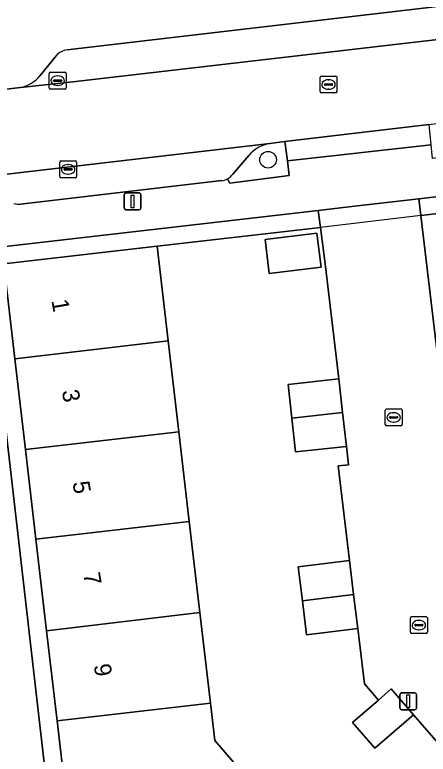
# Model space of a CAD drawing. Extents: x 160377 to 161131, y 383938 to 384853.
# Drawn here: x 160560.31 to 160584.78, y 384700.77 to 384744.58 of the extents above; entities that cross this region are included whole.
import ezdxf

# ---------------------------------------------------------------- set-up
doc = ezdxf.new("R2010")
doc.units = 0
for name, color, linetype in [('IMGEO_Boom', 7, 'Continuous'), ('IMGEO_Erf', 7, 'Continuous'), ('IMGEO_Groenvoorziening', 7, 'Continuous'), ('IMGEO_Hek', 7, 'Continuous'), ('IMGEO_Kolk', 7, 'Continuous'), ('IMGEO_Lichtmast', 7, 'Continuous'), ('IMGEO_Muur', 7, 'Continuous'), ('IMGEO_Pand', 7, 'Continuous'), ('IMGEO_Pand_nummerreeks', 7, 'Continuous'), ('IMGEO_Parkeervlak_open', 7, 'Continuous'), ('IMGEO_Rijbaan_lokaal_open', 7, 'Continuous'), ('IMGEO_Rioolput', 7, 'Continuous'), ('IMGEO_Voetgangersgebied_open', 7, 'Continuous'), ('IMGEO_Voetpad_open', 7, 'Continuous')]:
    doc.layers.add(name, color=color, linetype=linetype)

msp = doc.modelspace()

# ---------------------------------------------------------------- linework, layer by layer
at = {"layer": 'IMGEO_Boom'}
msp.add_circle((160575.306, 384735.988), 0.489, dxfattribs=at)
at = {"layer": 'IMGEO_Erf'}
for points in [[(160617.943, 384737.619), (160584.233, 384733.678), (160584.35, 384732.688), (160590.23, 384733.373)], [(160588.376, 384697.972), (160583.919, 384703.106), (160581.629, 384701.123), (160580.307, 384702.65), (160581.841, 384703.978), (160581.013, 384704.935), (160580.612, 384708.217), (160577.586, 384707.848), (160577.341, 384709.863), (160577.095, 384711.878), (160580.121, 384712.247), (160579.463, 384717.848), (160580.06, 384717.913), (160579.939, 384719.007), (160576.934, 384718.676), (160576.714, 384720.678), (160576.493, 384722.681), (160579.498, 384723.012), (160578.706, 384729.67), (160578.409, 384731.972), (160568.738, 384730.872), (160569.394, 384725.254), (160570.021, 384719.875), (160570.642, 384714.554), (160571.27, 384709.17), (160571.896, 384703.803), (160572.155, 384701.587), (160575.1, 384698.175)]]:
    msp.add_lwpolyline(points, dxfattribs=at)
for points in [[(160578.409, 384731.972), (160578.278, 384732.985), (160558.529, 384730.702), (160562.379, 384697.339), (160588.75, 384666.794), (160589.574, 384667.505), (160585.888, 384671.766), (160582.367, 384675.837), (160578.806, 384679.955), (160575.265, 384684.05), (160571.733, 384688.134), (160568.199, 384692.221), (160563.389, 384697.783), (160562.81, 384702.752), (160562.19, 384708.08), (160561.559, 384713.503), (160560.94, 384718.825), (160560.315, 384724.192), (160559.661, 384729.813), (160568.738, 384730.872)], [(160575.377, 384729.247), (160575.134, 384731.273), (160578.197, 384731.64), (160578.44, 384729.615)]]:
    msp.add_lwpolyline(points, close=True, dxfattribs=at)
at = {"layer": 'IMGEO_Groenvoorziening'}
for points in [[(160576.457, 384735.92), (160576.301, 384737.064), (160575.414, 384736.958)], [(160572.894, 384734.851), (160573.04, 384734.6), (160576.547, 384735.047), (160576.457, 384735.92)], [(160574.161, 384736.24), (160573.215, 384735.127), (160573.149, 384735.049)]]:
    msp.add_lwpolyline(points, dxfattribs=at)
for centre, radius, start, end in [((160575.814, 384734.807), 2.188, 100.5438, 139.0838), ((160572.451, 384735.685), 0.944, 297.9842, 317.6724)]:
    msp.add_arc(centre, radius, start, end, dxfattribs=at)
at = {"layer": 'IMGEO_Hek'}
msp.add_lwpolyline([(160584.35, 384732.688), (160578.409, 384731.972)], dxfattribs=at)
at = {"layer": 'IMGEO_Kolk'}
for p, q in [((160562.348, 384740.248), (160562.348, 384741.1)), ((160562.423, 384741.174), (160563.275, 384741.174)), ((160563.349, 384741.1), (160563.349, 384740.248)), ((160562.607, 384740.668), (160562.607, 384740.68)), ((160563.045, 384740.631), (160562.647, 384740.631)), ((160562.65, 384740.717), (160563.048, 384740.717)), ((160562.836, 384740.954), (160562.861, 384740.954)), ((160563.091, 384740.68), (160563.091, 384740.668)), ((160562.859, 384740.394), (160562.834, 384740.394)), ((160563.275, 384740.174), (160562.423, 384740.174)), ((160562.968, 384734.993), (160562.968, 384735.845)), ((160563.043, 384735.919), (160563.895, 384735.919)), ((160563.969, 384735.845), (160563.969, 384734.993)), ((160563.227, 384735.413), (160563.227, 384735.425)), ((160563.665, 384735.376), (160563.267, 384735.376)), ((160563.27, 384735.462), (160563.668, 384735.462)), ((160563.456, 384735.699), (160563.481, 384735.699)), ((160563.711, 384735.425), (160563.711, 384735.413)), ((160563.479, 384735.139), (160563.454, 384735.139)), ((160563.895, 384734.919), (160563.043, 384734.919)), ((160582.244, 384720.296), (160582.244, 384721.148)), ((160582.319, 384721.222), (160583.171, 384721.222)), ((160582.732, 384721.002), (160582.757, 384721.002)), ((160583.245, 384721.148), (160583.245, 384720.296)), ((160582.503, 384720.716), (160582.503, 384720.728)), ((160582.941, 384720.679), (160582.543, 384720.679)), ((160582.546, 384720.765), (160582.944, 384720.765)), ((160582.987, 384720.728), (160582.987, 384720.716)), ((160583.171, 384720.222), (160582.319, 384720.222)), ((160582.755, 384720.442), (160582.73, 384720.442)), ((160583.732, 384707.993), (160583.732, 384708.845)), ((160583.807, 384708.919), (160584.659, 384708.919)), ((160584.22, 384708.699), (160584.245, 384708.699)), ((160584.733, 384708.845), (160584.733, 384707.993)), ((160583.991, 384708.413), (160583.991, 384708.425)), ((160584.429, 384708.376), (160584.031, 384708.376)), ((160584.034, 384708.462), (160584.432, 384708.462)), ((160584.475, 384708.425), (160584.475, 384708.413)), ((160584.659, 384707.919), (160583.807, 384707.919)), ((160584.243, 384708.139), (160584.218, 384708.139))]:
    msp.add_line(p, q, dxfattribs=at)
for points in [[(160562.348, 384740.248), (160562.348, 384741.1)], [(160562.423, 384741.174), (160563.275, 384741.174)], [(160563.349, 384741.1), (160563.349, 384740.248)], [(160563.275, 384740.174), (160562.423, 384740.174)], [(160562.968, 384734.993), (160562.968, 384735.845)], [(160563.043, 384735.919), (160563.895, 384735.919)], [(160563.969, 384735.845), (160563.969, 384734.993)], [(160563.895, 384734.919), (160563.043, 384734.919)], [(160582.244, 384720.296), (160582.244, 384721.148)], [(160582.319, 384721.222), (160583.171, 384721.222)], [(160583.245, 384721.148), (160583.245, 384720.296)], [(160583.171, 384720.222), (160582.319, 384720.222)], [(160583.732, 384707.993), (160583.732, 384708.845)], [(160583.807, 384708.919), (160584.659, 384708.919)], [(160584.733, 384708.845), (160584.733, 384707.993)], [(160584.659, 384707.919), (160583.807, 384707.919)]]:
    msp.add_lwpolyline(points, dxfattribs=at)
for centre, radius, start, end in [((160562.425, 384741.098), 0.0765, 91.552, 178.448), ((160562.425, 384741.098), 0.0765, 91.552, 178.448), ((160563.273, 384741.098), 0.0765, 1.552, 88.448), ((160563.273, 384741.098), 0.0765, 1.552, 88.448), ((160562.647, 384740.677), 0.0403, 85.8775, 175.7526), ((160562.644, 384740.667), 0.0366, 178.938, 274.7102), ((160563.048, 384740.674), 0.043, 264.8664, 352.4533), ((160563.052, 384740.679), 0.0386, 1.7309, 96.639), ((160562.425, 384740.25), 0.0765, 181.552, 268.448), ((160562.425, 384740.25), 0.0765, 181.552, 268.448), ((160563.273, 384740.25), 0.0765, 271.552, 358.448), ((160563.273, 384740.25), 0.0765, 271.552, 358.448), ((160563.045, 384735.843), 0.0765, 91.552, 178.448), ((160563.045, 384735.843), 0.0765, 91.552, 178.448), ((160563.893, 384735.843), 0.0765, 1.552, 88.448), ((160563.893, 384735.843), 0.0765, 1.552, 88.448), ((160563.267, 384735.422), 0.0403, 85.8775, 175.7526), ((160563.264, 384735.412), 0.0366, 178.938, 274.7102), ((160563.668, 384735.419), 0.043, 264.8664, 352.4533), ((160563.672, 384735.424), 0.0386, 1.7309, 96.639), ((160563.045, 384734.995), 0.0765, 181.552, 268.448), ((160563.045, 384734.995), 0.0765, 181.552, 268.448), ((160563.893, 384734.995), 0.0765, 271.552, 358.448), ((160563.893, 384734.995), 0.0765, 271.552, 358.448), ((160582.321, 384721.146), 0.0765, 91.552, 178.448), ((160582.321, 384721.146), 0.0765, 91.552, 178.448), ((160583.169, 384721.146), 0.0765, 1.552, 88.448), ((160583.169, 384721.146), 0.0765, 1.552, 88.448), ((160582.543, 384720.725), 0.0403, 85.8775, 175.7526), ((160582.54, 384720.715), 0.0366, 178.938, 274.7102), ((160582.944, 384720.722), 0.043, 264.8664, 352.4533), ((160582.948, 384720.727), 0.0386, 1.7309, 96.639), ((160582.321, 384720.298), 0.0765, 181.552, 268.448), ((160582.321, 384720.298), 0.0765, 181.552, 268.448), ((160583.169, 384720.298), 0.0765, 271.552, 358.448), ((160583.169, 384720.298), 0.0765, 271.552, 358.448), ((160583.809, 384708.843), 0.0765, 91.552, 178.448), ((160583.809, 384708.843), 0.0765, 91.552, 178.448), ((160584.657, 384708.843), 0.0765, 1.552, 88.448), ((160584.657, 384708.843), 0.0765, 1.552, 88.448), ((160584.031, 384708.422), 0.0403, 85.8775, 175.7526), ((160584.028, 384708.412), 0.0366, 178.938, 274.7102), ((160584.432, 384708.419), 0.043, 264.8664, 352.4533), ((160584.436, 384708.424), 0.0386, 1.7309, 96.639), ((160583.809, 384707.995), 0.0765, 181.552, 268.448), ((160583.809, 384707.995), 0.0765, 181.552, 268.448), ((160584.657, 384707.995), 0.0765, 271.552, 358.448), ((160584.657, 384707.995), 0.0765, 271.552, 358.448)]:
    msp.add_arc(centre, radius, start, end, dxfattribs=at)
for centre, major_axis, ratio, start_param, end_param in [((160562.835, 384740.674), (-0.387, 0.002), 0.722429, 4.712389, 7.853982), ((160562.86, 384740.674), (-0.39, 0.002), 0.717154, 1.570796, 4.712389), ((160563.455, 384735.419), (-0.387, 0.002), 0.722429, 4.712389, 7.853982), ((160563.48, 384735.419), (-0.39, 0.002), 0.717154, 1.570796, 4.712389), ((160582.731, 384720.722), (-0.387, 0.002), 0.722429, 4.712389, 7.853982), ((160582.756, 384720.722), (-0.39, 0.002), 0.717154, 1.570796, 4.712389), ((160584.219, 384708.419), (-0.387, 0.002), 0.722429, 4.712389, 7.853982), ((160584.244, 384708.419), (-0.39, 0.002), 0.717154, 1.570796, 4.712389)]:
    msp.add_ellipse(centre, major_axis=major_axis, ratio=ratio, start_param=start_param, end_param=end_param, dxfattribs=at)
at = {"layer": 'IMGEO_Lichtmast'}
for p, q in [((160566.789, 384733.123), (160566.789, 384733.923)), ((160566.789, 384733.923), (160566.789, 384733.123)), ((160566.889, 384734.023), (160567.679, 384734.023)), ((160567.679, 384734.023), (160566.889, 384734.023)), ((160567.779, 384733.923), (160567.779, 384733.123)), ((160567.779, 384733.123), (160567.779, 384733.923)), ((160567.679, 384733.023), (160566.889, 384733.023)), ((160566.889, 384733.023), (160567.679, 384733.023)), ((160583.108, 384703.503), (160583.108, 384704.303)), ((160583.108, 384704.303), (160583.108, 384703.503)), ((160583.208, 384704.403), (160583.998, 384704.403)), ((160583.998, 384704.403), (160583.208, 384704.403)), ((160584.098, 384704.303), (160584.098, 384703.503)), ((160584.098, 384703.503), (160584.098, 384704.303)), ((160583.998, 384703.403), (160583.208, 384703.403)), ((160583.208, 384703.403), (160583.998, 384703.403))]:
    msp.add_line(p, q, dxfattribs=at)
for points in [[(160567.209, 384733.898), (160567.359, 384733.898), (160567.359, 384733.148), (160567.209, 384733.148), (160567.209, 384733.898)], [(160583.528, 384704.278), (160583.678, 384704.278), (160583.678, 384703.528), (160583.528, 384703.528), (160583.528, 384704.278)]]:
    msp.add_lwpolyline(points, dxfattribs=at)
for centre, start, end in [((160566.889, 384733.923), 90, 180), ((160566.889, 384733.923), 90, 180), ((160567.679, 384733.923), 0, 90), ((160567.679, 384733.923), 360, 90), ((160566.889, 384733.123), 180, 270), ((160566.889, 384733.123), 180, 270), ((160567.679, 384733.123), 270, 0), ((160567.679, 384733.123), 270, 0), ((160583.208, 384704.303), 90, 180), ((160583.208, 384704.303), 90, 180), ((160583.998, 384704.303), 0, 90), ((160583.998, 384704.303), 360, 90), ((160583.208, 384703.503), 180, 270), ((160583.208, 384703.503), 180, 270), ((160583.998, 384703.503), 270, 0), ((160583.998, 384703.503), 270, 0)]:
    msp.add_arc(centre, 0.1, start, end, dxfattribs=at)
at = {"layer": 'IMGEO_Muur'}
msp.add_lwpolyline([(160568.738, 384730.872), (160578.409, 384731.972), (160578.706, 384729.67)], dxfattribs=at)
at = {"layer": 'IMGEO_Pand'}
for points in [[(160590.23, 384733.373), (160584.35, 384732.688), (160585.702, 384721.242), (160585.9, 384721.265), (160586.278, 384718.057), (160591.833, 384718.712), (160591.454, 384721.921), (160591.56, 384721.933), (160591.311, 384724.26)], [(160578.197, 384731.64), (160575.134, 384731.273), (160575.377, 384729.247), (160578.44, 384729.615)], [(160569.394, 384725.254), (160568.738, 384730.872), (160559.661, 384729.813), (160560.315, 384724.192)], [(160560.315, 384724.192), (160560.94, 384718.825), (160570.021, 384719.875), (160569.394, 384725.254)], [(160579.719, 384721.009), (160579.498, 384723.012), (160576.493, 384722.681), (160576.714, 384720.678)], [(160576.714, 384720.678), (160576.934, 384718.676), (160579.939, 384719.007), (160579.719, 384721.009)], [(160570.642, 384714.554), (160570.021, 384719.875), (160560.94, 384718.825), (160561.559, 384713.503)], [(160561.559, 384713.503), (160562.19, 384708.08), (160571.27, 384709.17), (160570.642, 384714.554)], [(160580.367, 384710.232), (160580.121, 384712.247), (160577.095, 384711.878), (160577.341, 384709.863)], [(160577.341, 384709.863), (160577.586, 384707.848), (160580.612, 384708.217), (160580.367, 384710.232)], [(160571.896, 384703.803), (160571.27, 384709.17), (160562.19, 384708.08), (160562.81, 384702.752)], [(160582.597, 384704.633), (160581.841, 384703.978), (160580.307, 384702.65), (160581.629, 384701.123), (160583.919, 384703.106)], [(160562.81, 384702.752), (160563.389, 384697.783), (160568.199, 384692.221), (160575.1, 384698.175), (160572.155, 384701.587), (160571.896, 384703.803)]]:
    msp.add_lwpolyline(points, close=True, dxfattribs=at)
at = {"layer": 'IMGEO_Parkeervlak_open'}
for points in [[(160608.749, 384747.818), (160585.325, 384745.066), (160563.42, 384742.504)], [(160560.655, 384740.271), (160563.742, 384740.614), (160612.084, 384746.242)], [(160562.751, 384742.151), (160561.811, 384740.979)], [(160575.414, 384736.958), (160557.638, 384734.876)], [(160573.149, 384735.049), (160573.215, 384735.127), (160574.161, 384736.24)], [(160560.649, 384733.355), (160572.566, 384734.749)]]:
    msp.add_lwpolyline(points, dxfattribs=at)
for centre, radius, start, end in [((160563.547, 384741.453), 1.058, 96.8777, 138.7593), ((160560.186, 384742.335), 2.117, 282.8129, 320.1585), ((160575.814, 384734.807), 2.188, 100.5438, 139.0838), ((160572.451, 384735.685), 0.944, 297.9842, 317.6724), ((160572.455, 384735.683), 0.941, 276.7566, 297.7922), ((160560.544, 384734.351), 1.001, 253.4296, 276.0494)]:
    msp.add_arc(centre, radius, start, end, dxfattribs=at)
at = {"layer": 'IMGEO_Rijbaan_lokaal_open'}
msp.add_lwpolyline([(160614.872, 384746.595), (160612.084, 384746.242), (160563.742, 384740.614), (160560.655, 384740.271), (160556.92, 384739.832), (160557.51, 384734.863), (160557.638, 384734.876), (160575.414, 384736.958), (160576.301, 384737.064), (160580.647, 384737.583), (160584.835, 384738.082), (160584.95, 384738.096), (160614.586, 384741.509), (160615.433, 384741.602)], close=True, dxfattribs=at)
msp.add_lwpolyline([(160585.702, 384721.242), (160584.35, 384732.688), (160584.233, 384733.678), (160580.426, 384733.233), (160578.278, 384732.985), (160578.409, 384731.972), (160578.706, 384729.67), (160579.498, 384723.012), (160579.719, 384721.009), (160579.939, 384719.007), (160580.06, 384717.913), (160579.463, 384717.848), (160580.121, 384712.247), (160580.367, 384710.232), (160580.612, 384708.217), (160581.013, 384704.935), (160581.841, 384703.978), (160582.597, 384704.633), (160583.919, 384703.106), (160588.376, 384697.972)], dxfattribs=at)
at = {"layer": 'IMGEO_Rioolput'}
for p, q in [((160578.384, 384740.023), (160578.384, 384740.875)), ((160578.459, 384740.949), (160579.311, 384740.949)), ((160578.872, 384740.729), (160578.897, 384740.729)), ((160579.385, 384740.875), (160579.385, 384740.023)), ((160578.643, 384740.443), (160578.643, 384740.455)), ((160579.081, 384740.406), (160578.683, 384740.406)), ((160578.686, 384740.492), (160579.084, 384740.492)), ((160579.127, 384740.455), (160579.127, 384740.443)), ((160579.311, 384739.949), (160578.459, 384739.949)), ((160578.895, 384740.169), (160578.87, 384740.169))]:
    msp.add_line(p, q, dxfattribs=at)
for points in [[(160578.384, 384740.023), (160578.384, 384740.875)], [(160578.459, 384740.949), (160579.311, 384740.949)], [(160579.385, 384740.875), (160579.385, 384740.023)], [(160579.311, 384739.949), (160578.459, 384739.949)]]:
    msp.add_lwpolyline(points, dxfattribs=at)
for centre, radius, start, end in [((160578.461, 384740.873), 0.0765, 91.552, 178.448), ((160578.461, 384740.873), 0.0765, 91.552, 178.448), ((160579.309, 384740.873), 0.0765, 1.552, 88.448), ((160579.309, 384740.873), 0.0765, 1.552, 88.448), ((160578.683, 384740.452), 0.0403, 85.8775, 175.7526), ((160578.68, 384740.442), 0.0366, 178.938, 274.7102), ((160579.084, 384740.449), 0.043, 264.8664, 352.4533), ((160579.088, 384740.454), 0.0386, 1.7309, 96.639), ((160578.461, 384740.025), 0.0765, 181.552, 268.448), ((160578.461, 384740.025), 0.0765, 181.552, 268.448), ((160579.309, 384740.025), 0.0765, 271.552, 358.448), ((160579.309, 384740.025), 0.0765, 271.552, 358.448)]:
    msp.add_arc(centre, radius, start, end, dxfattribs=at)
for centre, major_axis, ratio, start_param, end_param in [((160578.871, 384740.449), (-0.387, 0.002), 0.722429, 4.712389, 7.853982), ((160578.896, 384740.449), (-0.39, 0.002), 0.717154, 1.570796, 4.712389)]:
    msp.add_ellipse(centre, major_axis=major_axis, ratio=ratio, start_param=start_param, end_param=end_param, dxfattribs=at)
at = {"layer": 'IMGEO_Voetgangersgebied_open'}
msp.add_lwpolyline([(160654.122, 384614.166), (160660.697, 384609.614), (160660.794, 384609.697), (160661.342, 384609.029), (160662.712, 384607.424), (160664.192, 384608.65), (160662.571, 384610.61), (160662.353, 384610.853), (160656.309, 384614.884), (160654.648, 384616.35), (160602.352, 384651.039), (160589.774, 384665.608), (160588.75, 384666.794), (160562.379, 384697.339), (160558.529, 384730.702)], dxfattribs=at)
at = {"layer": 'IMGEO_Voetpad_open'}
for points in [[(160563.42, 384742.504), (160585.325, 384745.066), (160608.749, 384747.818)], [(160561.811, 384740.979), (160562.751, 384742.151)], [(160552.82, 384741.414), (160553.085, 384739.383), (160556.92, 384739.832), (160560.655, 384740.271)], [(160552.118, 384729.909), (160556.419, 384730.435), (160558.529, 384730.702), (160578.278, 384732.985), (160580.426, 384733.233), (160584.233, 384733.678), (160617.943, 384737.619), (160620.438, 384737.93), (160624.35, 384738.394)], [(160587.677, 384736.581), (160587.621, 384736.37), (160585.034, 384736.054), (160584.954, 384736.881), (160576.457, 384735.92), (160576.547, 384735.047), (160573.04, 384734.6), (160572.894, 384734.851)], [(160572.566, 384734.749), (160560.649, 384733.355)]]:
    msp.add_lwpolyline(points, dxfattribs=at)
msp.add_lwpolyline([(160584.835, 384738.082), (160580.647, 384737.583), (160576.301, 384737.064), (160576.457, 384735.92), (160584.954, 384736.881)], close=True, dxfattribs=at)
for centre, radius, start, end in [((160563.547, 384741.453), 1.058, 96.8777, 138.7593), ((160560.186, 384742.335), 2.117, 282.8129, 320.1585), ((160572.455, 384735.683), 0.941, 276.7566, 297.7922), ((160560.544, 384734.351), 1.001, 253.4296, 276.0494)]:
    msp.add_arc(centre, radius, start, end, dxfattribs=at)

# ---------------------------------------------------------------- texts
at = {"layer": 'IMGEO_Pand_nummerreeks'}
for s, p in [('1', (160562.478, 384727.646)), ('3', (160563.095, 384722.293)), ('5', (160563.725, 384716.87)), ('7', (160564.352, 384711.461)), ('9', (160564.98, 384706.045))]:
    msp.add_text(s, height=1, rotation=279.5713, dxfattribs=at).set_placement(p)

doc.saveas('drawing.dxf')
